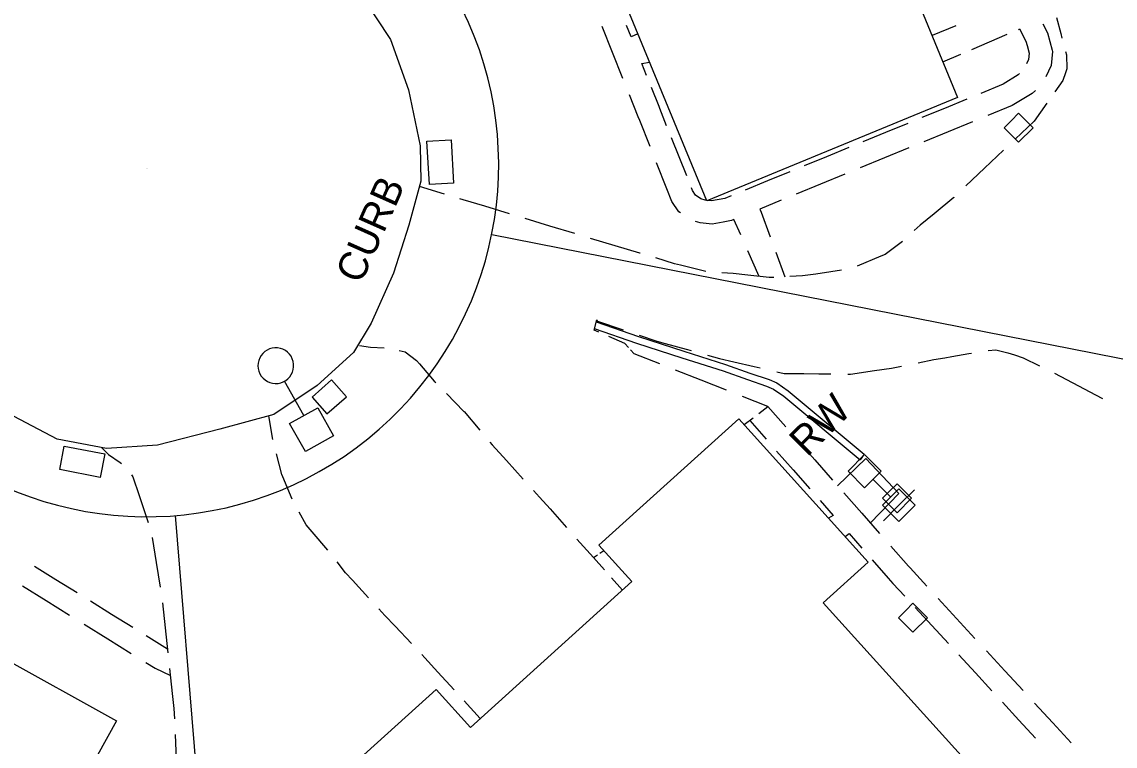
# Model space of a CAD drawing. Extents: x 2443269 to 2494951, y 591171 to 622130.
# Drawn here: x 2462604 to 2462759.4, y 603834 to 603937 of the extents above; entities that cross this region are included whole.
import ezdxf

# ---------------------------------------------------------------- set-up
doc = ezdxf.new("R2010")
doc.units = 0
for name, color, linetype in [('SURVEY - NON-TRANSPORTATION - Buildings', 7, 'Continuous'), ('SURVEY - NON-TRANSPORTATION - Features', 7, 'Continuous'), ('SURVEY - NON-TRANSPORTATION - Features Text', 7, 'Continuous'), ('SURVEY - PROPERTY - Property Lines', 7, 'Continuous'), ('SURVEY - PROPERTY - ROW Lines', 7, 'Continuous'), ('SURVEY - TRANSPORTATION - Features', 7, 'Continuous'), ('SURVEY - TRANSPORTATION - Features Text', 7, 'Continuous'), ('SURVEY - TRANSPORTATION - Roads', 7, 'Continuous'), ('SURVEY - UTILITIES - Cable (Underground) with Text', 7, 'Continuous'), ('SURVEY - UTILITIES - Poles and Miscellaneous with Text', 7, 'Continuous')]:
    doc.layers.add(name, color=color, linetype=linetype)

# ---------------------------------------------------------------- blocks, each defined once
blk = doc.blocks.new('xlp')
at = {"layer": 'SURVEY - UTILITIES - Cable (Underground) with Text'}
for p, q in [((-2.285, -2.285), (-2.285, 2.285)), ((-2.285, 2.285), (-2.285, 2.285)), ((-2.285, 2.285), (2.285, 2.285)), ((2.285, 2.285), (2.285, -2.285)), ((8.454, 1.616), (8.23, 1.297)), ((8.724, 1.896), (8.454, 1.616)), ((8.454, 1.616), (8.454, 1.616)), ((9.033, 2.131), (8.724, 1.896)), ((8.724, 1.896), (8.724, 1.896)), ((9.374, 2.317), (9.033, 2.131)), ((9.033, 2.131), (9.033, 2.131)), ((9.74, 2.449), (9.374, 2.317)), ((9.374, 2.317), (9.374, 2.317)), ((10.122, 2.523), (9.74, 2.449)), ((9.74, 2.449), (9.74, 2.449)), ((10.511, 2.538), (10.122, 2.523)), ((10.122, 2.523), (10.122, 2.523)), ((10.897, 2.493), (10.511, 2.538)), ((10.511, 2.538), (10.511, 2.538)), ((11.272, 2.39), (10.897, 2.493)), ((10.897, 2.493), (10.897, 2.493)), ((11.627, 2.231), (11.272, 2.39)), ((11.272, 2.39), (11.272, 2.39)), ((11.953, 2.02), (11.627, 2.231)), ((11.627, 2.231), (11.627, 2.231)), ((12.244, 1.761), (11.953, 2.02)), ((11.953, 2.02), (11.953, 2.02)), ((12.491, 1.461), (12.244, 1.761)), ((12.244, 1.761), (12.244, 1.761)), ((2.285, 0), (7.873, 0)), ((7.94, 0.578), (7.881, 0.194)), ((7.881, 0.194), (7.881, 0.194)), ((7.881, 0.194), (7.881, -0.194)), ((8.058, 0.949), (7.94, 0.578)), ((7.94, 0.578), (7.94, 0.578)), ((8.23, 1.297), (8.058, 0.949)), ((8.058, 0.949), (8.058, 0.949)), ((8.23, 1.297), (8.23, 1.297)), ((12.69, 1.127), (12.491, 1.461)), ((12.491, 1.461), (12.491, 1.461)), ((12.835, 0.766), (12.69, 1.127)), ((12.69, 1.127), (12.69, 1.127)), ((12.924, 0.387), (12.835, 0.766)), ((12.835, 0.766), (12.835, 0.766)), ((12.953, 0), (12.924, 0.387)), ((12.924, 0.387), (12.924, 0.387)), ((12.924, -0.387), (12.953, 0)), ((7.881, -0.194), (7.881, -0.194)), ((7.881, -0.194), (7.94, -0.578)), ((7.94, -0.578), (7.94, -0.578)), ((7.94, -0.578), (8.058, -0.949)), ((8.058, -0.949), (8.058, -0.949)), ((8.058, -0.949), (8.23, -1.297)), ((8.23, -1.297), (8.23, -1.297)), ((8.23, -1.297), (8.454, -1.616)), ((12.244, -1.761), (12.491, -1.461)), ((12.491, -1.461), (12.69, -1.127)), ((12.491, -1.461), (12.491, -1.461)), ((12.69, -1.127), (12.835, -0.766)), ((12.69, -1.127), (12.69, -1.127)), ((12.835, -0.766), (12.924, -0.387)), ((12.835, -0.766), (12.835, -0.766)), ((12.924, -0.387), (12.924, -0.387)), ((2.285, -2.285), (-2.285, -2.285)), ((-2.285, -2.285), (-2.285, -2.285)), ((2.285, -2.285), (2.285, -2.285)), ((8.454, -1.616), (8.454, -1.616)), ((8.454, -1.616), (8.724, -1.896)), ((8.724, -1.896), (8.724, -1.896)), ((8.724, -1.896), (9.033, -2.131)), ((9.033, -2.131), (9.033, -2.131)), ((9.033, -2.131), (9.374, -2.317)), ((9.374, -2.317), (9.374, -2.317)), ((9.374, -2.317), (9.74, -2.449)), ((9.74, -2.449), (9.74, -2.449)), ((9.74, -2.449), (10.122, -2.523)), ((10.122, -2.523), (10.122, -2.523)), ((10.122, -2.523), (10.511, -2.538)), ((10.511, -2.538), (10.897, -2.493)), ((10.511, -2.538), (10.511, -2.538)), ((10.897, -2.493), (11.272, -2.39)), ((10.897, -2.493), (10.897, -2.493)), ((11.272, -2.39), (11.627, -2.231)), ((11.272, -2.39), (11.272, -2.39)), ((11.627, -2.231), (11.953, -2.02)), ((11.627, -2.231), (11.627, -2.231)), ((11.953, -2.02), (12.244, -1.761)), ((11.953, -2.02), (11.953, -2.02)), ((12.244, -1.761), (12.244, -1.761))]:
    blk.add_line(p, q, dxfattribs=at)

msp = doc.modelspace()

# ---------------------------------------------------------------- linework, layer by layer
at = {"layer": 'SURVEY - NON-TRANSPORTATION - Buildings'}
for points in [[(2462701.311, 603911.526), (2462674.106, 603977.592), (2462709.769, 603992.277), (2462736.974, 603926.211)], [(2462642.764, 603823.924), (2462662.873, 603842.08), (2462667.725, 603836.703), (2462690.668, 603857.418), (2462685.986, 603862.602), (2462705.878, 603880.564), (2462724.283, 603860.181), (2462717.886, 603854.403), (2462751.737, 603816.91), (2462733.283, 603800.246), (2462738.709, 603794.239), (2462725.097, 603781.949), (2462719.664, 603787.966), (2462701.524, 603771.588), (2462667.607, 603809.15), (2462661.268, 603803.429)], [(2462617.45, 603837.612), (2462598.759, 603804), (2462584.772, 603811.778), (2462582.456, 603807.615), (2462551.518, 603824.82), (2462553.936, 603829.167), (2462539.7, 603837.083), (2462558.257, 603870.456), (2462574.645, 603861.342), (2462572.345, 603857.205), (2462598.349, 603842.746), (2462600.678, 603846.936)]]:
    msp.add_lwpolyline(points, close=True, dxfattribs=at)
at = {"layer": 'SURVEY - NON-TRANSPORTATION - Features'}
for points in [[(2462744.616, 603922.956), (2462745.647, 603923.987), (2462747.709, 603921.925), (2462745.647, 603919.862), (2462743.585, 603921.925)], [(2462661.911, 603913.842), (2462661.557, 603919.997), (2462664.992, 603920.194), (2462665.346, 603914.039)], [(2462647.318, 603881.24), (2462650.104, 603883.678), (2462648.011, 603886.07), (2462645.225, 603883.632)], [(2462609.362, 603873.35), (2462610.015, 603876.686), (2462615.77, 603875.561), (2462615.117, 603872.225)], [(2462727.332, 603870.295), (2462728.364, 603871.327), (2462730.426, 603869.264), (2462728.364, 603867.202), (2462726.301, 603869.264)], [(2462729.599, 603853.314), (2462730.631, 603854.345), (2462732.693, 603852.283), (2462730.631, 603850.22), (2462728.568, 603852.283)]]:
    msp.add_lwpolyline(points, close=True, dxfattribs=at)
for points in [[(2462685.307, 603893.396), (2462691.318, 603891.316), (2462697.781, 603889.236), (2462703.676, 603887.352), (2462707.121, 603886.132), (2462709.818, 603885.2), (2462710.786, 603884.787), (2462712.298, 603883.753), (2462723.106, 603874.725)], [(2462685.629, 603894.324), (2462691.629, 603892.251), (2462698.083, 603890.174), (2462703.991, 603888.284), (2462707.446, 603887.06), (2462710.172, 603886.119), (2462711.262, 603885.653), (2462712.892, 603884.541), (2462723.683, 603875.525), (2462723.106, 603874.725)], [(2462719.917, 603871.047), (2462723.916, 603874.931), (2462728.607, 603869.954), (2462724.582, 603865.751)]]:
    msp.add_lwpolyline(points, dxfattribs=at)
at = {"layer": 'SURVEY - PROPERTY - Property Lines'}
for p, q in [((2462670.767, 603906.758), (2462850.952, 603871.249)), ((2462625.776, 603866.795), (2462645.546, 603624.542))]:
    msp.add_line(p, q, dxfattribs=at)
at = {"layer": 'SURVEY - PROPERTY - ROW Lines'}
msp.add_line((2462654.75, 603879.069), (2462654.75, 603879.069), dxfattribs=at)
for start, end in [(311.29837, 101.29837), (161.29837, 311.29837)]:
    msp.add_arc((2462621.752, 603916.632), 50, start, end, dxfattribs=at)
at = {"layer": 'SURVEY - TRANSPORTATION - Features'}
for p, q in [((2462751.029, 603937.598), (2462751.642, 603935.312)), ((2462687.93, 603932.613), (2462686.455, 603936.304)), ((2462690.569, 603934.852), (2462689.922, 603936.472)), ((2462691.534, 603935.269), (2462690.569, 603934.852)), ((2462736.711, 603936.39), (2462733.345, 603935.023)), ((2462745.619, 603935.894), (2462745.77, 603935.958)), ((2462745.77, 603935.958), (2462746.682, 603934.222)), ((2462749.091, 603936.688), (2462749.759, 603935.42)), ((2462749.759, 603935.42), (2462750.409, 603932.964)), ((2462751.642, 603935.312), (2462751.811, 603934.665)), ((2462733.345, 603935.023), (2462733.345, 603935.023)), ((2462738.988, 603933.05), (2462741.514, 603934.133)), ((2462741.514, 603934.133), (2462744.04, 603935.216)), ((2462746.682, 603934.222), (2462746.842, 603933.619)), ((2462689.405, 603928.923), (2462687.93, 603932.613)), ((2462734.884, 603931.289), (2462737.41, 603932.373)), ((2462746.842, 603933.619), (2462747.138, 603932.507)), ((2462747.138, 603932.507), (2462747.046, 603931.634)), ((2462750.461, 603932.766), (2462750.254, 603930.761)), ((2462750.409, 603932.964), (2462750.461, 603932.766)), ((2462752.303, 603932.775), (2462752.43, 603932.29)), ((2462752.43, 603932.29), (2462752.499, 603930.282)), ((2462692.098, 603931.027), (2462693.188, 603931.25)), ((2462692.772, 603929.34), (2462692.098, 603931.027)), ((2462693.188, 603931.25), (2462693.188, 603931.25)), ((2462747.046, 603931.634), (2462746.747, 603930.979)), ((2462750.254, 603930.761), (2462749.524, 603929.166)), ((2462745.605, 603929.449), (2462743.466, 603928.107)), ((2462745.765, 603929.605), (2462745.605, 603929.449)), ((2462752.298, 603929.701), (2462751.934, 603928.648)), ((2462752.499, 603930.282), (2462752.298, 603929.701)), ((2462694.538, 603924.921), (2462693.451, 603927.641)), ((2462743.466, 603928.107), (2462740.275, 603926.798)), ((2462743.466, 603928.107), (2462743.466, 603928.107)), ((2462751.934, 603928.648), (2462750.777, 603927.004)), ((2462691.59, 603923.455), (2462690.326, 603926.617)), ((2462738.281, 603925.98), (2462735.089, 603924.671)), ((2462747.567, 603926.775), (2462744.713, 603925.072)), ((2462748.032, 603927.23), (2462747.567, 603926.775)), ((2462694.638, 603924.672), (2462694.538, 603924.921)), ((2462695.623, 603922.202), (2462694.638, 603924.672)), ((2462735.089, 603924.671), (2462731.898, 603923.362)), ((2462744.713, 603925.072), (2462741.258, 603923.655)), ((2462744.713, 603925.072), (2462744.713, 603925.072)), ((2462749.654, 603925.407), (2462747.856, 603922.851)), ((2462691.801, 603922.927), (2462691.59, 603923.455)), ((2462693.274, 603919.236), (2462691.801, 603922.927)), ((2462747.856, 603922.851), (2462745.175, 603920.312)), ((2462747.856, 603922.851), (2462747.856, 603922.851)), ((2462729.904, 603922.544), (2462726.713, 603921.235)), ((2462735.644, 603921.352), (2462732.189, 603919.935)), ((2462739.099, 603922.769), (2462735.644, 603921.352)), ((2462697.387, 603917.782), (2462696.302, 603920.502)), ((2462726.713, 603921.235), (2462723.521, 603919.926)), ((2462721.527, 603919.107), (2462718.336, 603917.798)), ((2462730.029, 603919.049), (2462726.574, 603917.632)), ((2462743.5, 603918.726), (2462740.819, 603916.187)), ((2462695.669, 603913.239), (2462694.195, 603916.929)), ((2462698.472, 603915.062), (2462697.387, 603917.782)), ((2462718.336, 603917.798), (2462715.145, 603916.489)), ((2462726.574, 603917.632), (2462723.119, 603916.214)), ((2462713.15, 603915.671), (2462709.959, 603914.362)), ((2462720.96, 603915.329), (2462717.505, 603913.911)), ((2462740.819, 603916.187), (2462738.138, 603913.649)), ((2462664.028, 603912.499), (2462660.497, 603913.579)), ((2462709.959, 603914.362), (2462706.768, 603913.053)), ((2462717.505, 603913.911), (2462714.05, 603912.494)), ((2462696.383, 603911.45), (2462695.669, 603913.239)), ((2462699.3, 603912.989), (2462699.151, 603913.363)), ((2462699.743, 603912.336), (2462699.3, 603912.989)), ((2462700.487, 603911.824), (2462699.743, 603912.336)), ((2462704.773, 603912.235), (2462703.9, 603911.877)), ((2462736.422, 603912.024), (2462733.62, 603909.706)), ((2462736.462, 603912.062), (2462736.422, 603912.024)), ((2462666.715, 603911.677), (2462666.234, 603911.824)), ((2462669.767, 603910.751), (2462666.715, 603911.677)), ((2462673.3, 603909.679), (2462669.767, 603910.751)), ((2462697.371, 603909.98), (2462696.383, 603911.45)), ((2462701.101, 603911.614), (2462700.487, 603911.824)), ((2462701.285, 603911.595), (2462701.101, 603911.614)), ((2462701.977, 603911.512), (2462701.432, 603911.575)), ((2462703.9, 603911.877), (2462701.977, 603911.512)), ((2462711.89, 603911.608), (2462708.873, 603910.371)), ((2462679.042, 603907.938), (2462675.508, 603909.01)), ((2462697.6, 603909.824), (2462697.371, 603909.98)), ((2462705.192, 603908.862), (2462704.838, 603908.714)), ((2462706.159, 603906.692), (2462705.192, 603908.862)), ((2462708.873, 603910.371), (2462709.037, 603909.926)), ((2462709.037, 603909.926), (2462710.332, 603906.424)), ((2462733.62, 603909.706), (2462731.632, 603908.061)), ((2462682.575, 603906.867), (2462679.042, 603907.938)), ((2462700.366, 603908.396), (2462699.745, 603908.611)), ((2462702.095, 603908.196), (2462700.366, 603908.396)), ((2462703.644, 603908.488), (2462702.095, 603908.196)), ((2462704.838, 603908.714), (2462703.644, 603908.488)), ((2462731.632, 603908.061), (2462730.822, 603907.299)), ((2462688.323, 603905.147), (2462684.784, 603906.2)), ((2462729.122, 603905.742), (2462726.662, 603903.917)), ((2462691.813, 603904.108), (2462688.323, 603905.147)), ((2462708.788, 603900.794), (2462707.17, 603904.424)), ((2462711.141, 603904.234), (2462712.436, 603900.732)), ((2462691.861, 603904.093), (2462691.813, 603904.108)), ((2462696.724, 603902.595), (2462694.066, 603903.414)), ((2462726.082, 603903.673), (2462722.679, 603902.239)), ((2462726.662, 603903.917), (2462726.082, 603903.673)), ((2462697.608, 603902.373), (2462696.724, 603902.595)), ((2462701.188, 603901.471), (2462697.608, 603902.373)), ((2462705.1, 603901.227), (2462703.489, 603901.321)), ((2462707.164, 603900.984), (2462705.1, 603901.227)), ((2462716.81, 603901.124), (2462714.949, 603900.85)), ((2462718.972, 603901.444), (2462716.81, 603901.124)), ((2462720.462, 603901.668), (2462718.972, 603901.444)), ((2462710.205, 603900.627), (2462707.164, 603900.984)), ((2462710.835, 603900.656), (2462710.205, 603900.627)), ((2462712.436, 603900.732), (2462712.436, 603900.732)), ((2462714.949, 603900.85), (2462713.14, 603900.765)), ((2462685.31, 603893.143), (2462685.691, 603894.6)), ((2462685.691, 603894.6), (2462685.779, 603894.416)), ((2462685.779, 603894.416), (2462685.779, 603894.416)), ((2462685.779, 603894.416), (2462689.435, 603893.193)), ((2462685.998, 603892.848), (2462685.31, 603893.143)), ((2462689.667, 603891.273), (2462687.409, 603892.242)), ((2462691.72, 603892.429), (2462694.234, 603891.588)), ((2462651.951, 603890.984), (2462653.535, 603890.751)), ((2462653.535, 603890.751), (2462655.456, 603890.656)), ((2462657.622, 603890.276), (2462658.453, 603890.059)), ((2462690.182, 603890.711), (2462689.667, 603891.273)), ((2462689.667, 603891.273), (2462689.667, 603891.273)), ((2462691.019, 603889.797), (2462690.504, 603890.359)), ((2462694.234, 603891.588), (2462695.396, 603891.272)), ((2462695.396, 603891.272), (2462698.417, 603890.45)), ((2462698.417, 603890.45), (2462699.114, 603890.254)), ((2462741.314, 603890.248), (2462742.39, 603890.338)), ((2462742.39, 603890.338), (2462744.119, 603889.954)), ((2462658.453, 603890.059), (2462660.084, 603888.855)), ((2462660.084, 603888.855), (2462660.499, 603888.37)), ((2462694.636, 603888.367), (2462691.019, 603889.797)), ((2462691.019, 603889.797), (2462691.019, 603889.797)), ((2462701.433, 603889.602), (2462703.148, 603889.121)), ((2462703.148, 603889.121), (2462705.167, 603888.649)), ((2462705.167, 603888.649), (2462708.063, 603887.973)), ((2462731.348, 603888.517), (2462733.617, 603888.973)), ((2462733.617, 603888.973), (2462735.137, 603889.226)), ((2462735.137, 603889.226), (2462736.176, 603889.4)), ((2462736.176, 603889.4), (2462738.555, 603889.833)), ((2462738.555, 603889.833), (2462738.932, 603889.9)), ((2462744.119, 603889.954), (2462745.068, 603889.626)), ((2462745.068, 603889.626), (2462746.301, 603889.2)), ((2462746.301, 603889.2), (2462748.598, 603888.092)), ((2462660.499, 603888.37), (2462662.604, 603885.909)), ((2462700.514, 603886.045), (2462696.897, 603887.474)), ((2462708.063, 603887.973), (2462708.923, 603887.78)), ((2462711.274, 603887.253), (2462712.338, 603887.015)), ((2462721.734, 603886.913), (2462725.185, 603887.412)), ((2462725.185, 603887.412), (2462727.584, 603887.759)), ((2462727.584, 603887.759), (2462728.986, 603888.041)), ((2462662.604, 603885.909), (2462662.804, 603885.704)), ((2462704.131, 603884.616), (2462700.514, 603886.045)), ((2462712.338, 603887.015), (2462715.102, 603886.983)), ((2462715.102, 603886.983), (2462717.266, 603886.959)), ((2462717.266, 603886.959), (2462718.957, 603886.941)), ((2462721.366, 603886.917), (2462721.734, 603886.913)), ((2462750.767, 603887.045), (2462754.174, 603885.24)), ((2462664.345, 603884.129), (2462666.811, 603881.61)), ((2462754.174, 603885.24), (2462756.554, 603883.98)), ((2462710.008, 603882.293), (2462706.391, 603883.723)), ((2462756.554, 603883.98), (2462757.59, 603883.455)), ((2462639.647, 603877.62), (2462639.087, 603880.971)), ((2462639.087, 603880.971), (2462639.087, 603880.971)), ((2462666.811, 603881.61), (2462666.846, 603881.575)), ((2462666.846, 603881.575), (2462669.087, 603878.918)), ((2462708.722, 603881.316), (2462710.008, 603882.293)), ((2462710.008, 603882.293), (2462710.008, 603882.293)), ((2462710.008, 603882.293), (2462712.548, 603879.411)), ((2462706.632, 603879.728), (2462707.919, 603880.705)), ((2462707.426, 603880.331), (2462709.78, 603877.652)), ((2462615.34, 603876.45), (2462616.318, 603875.459)), ((2462670.507, 603877.234), (2462670.809, 603876.877)), ((2462670.809, 603876.877), (2462672.861, 603874.61)), ((2462714.136, 603877.609), (2462716.675, 603874.726)), ((2462616.318, 603875.459), (2462617.948, 603874.347)), ((2462640.927, 603872.638), (2462640.159, 603875.56)), ((2462711.251, 603875.977), (2462713.605, 603873.298)), ((2462716.675, 603874.726), (2462719.215, 603871.843)), ((2462617.948, 603874.347), (2462618.121, 603874.223)), ((2462672.861, 603874.61), (2462675.227, 603871.998)), ((2462713.605, 603873.298), (2462715.959, 603870.618)), ((2462619.581, 603872.578), (2462619.749, 603872.32)), ((2462619.749, 603872.32), (2462620.635, 603869.662)), ((2462641.072, 603872.29), (2462640.927, 603872.638)), ((2462642.377, 603869.153), (2462641.072, 603872.29)), ((2462676.706, 603870.364), (2462677.568, 603869.413)), ((2462720.802, 603870.041), (2462723.342, 603867.159)), ((2462620.635, 603869.662), (2462620.785, 603869.218)), ((2462620.785, 603869.218), (2462621.932, 603865.828)), ((2462677.568, 603869.413), (2462679.061, 603867.742)), ((2462717.43, 603868.943), (2462719.283, 603866.834)), ((2462644.405, 603865.482), (2462643.382, 603867.285)), ((2462679.061, 603867.742), (2462681.411, 603865.114)), ((2462723.342, 603867.159), (2462725.882, 603864.276)), ((2462645.262, 603864.472), (2462644.405, 603865.482)), ((2462719.283, 603866.834), (2462718.647, 603866.421)), ((2462718.647, 603866.421), (2462718.647, 603866.421)), ((2462647.459, 603861.88), (2462645.262, 603864.472)), ((2462720.986, 603863.835), (2462721.541, 603864.262)), ((2462721.541, 603864.262), (2462723.379, 603862.17)), ((2462622.522, 603863.678), (2462623.082, 603860.143)), ((2462682.879, 603863.471), (2462685.228, 603860.843)), ((2462727.469, 603862.474), (2462730.009, 603859.591)), ((2462685.228, 603860.843), (2462685.783, 603861.218)), ((2462685.228, 603860.843), (2462685.228, 603860.843)), ((2462685.228, 603860.843), (2462686.792, 603859.08)), ((2462686.13, 603861.453), (2462686.685, 603861.828)), ((2462686.685, 603861.828), (2462686.685, 603861.828)), ((2462605.779, 603859.617), (2462608.803, 603857.739)), ((2462623.082, 603860.143), (2462623.642, 603856.609)), ((2462649.989, 603858.671), (2462648.785, 603860.222)), ((2462724.816, 603860.534), (2462727.116, 603857.916)), ((2462730.009, 603859.591), (2462730.218, 603859.354)), ((2462730.218, 603859.354), (2462732.608, 603856.761)), ((2462608.803, 603857.739), (2462611.826, 603855.861)), ((2462650.959, 603857.615), (2462649.989, 603858.671)), ((2462653.258, 603855.112), (2462650.959, 603857.615)), ((2462687.769, 603857.978), (2462689.333, 603856.214)), ((2462727.116, 603857.916), (2462727.781, 603857.159)), ((2462604.079, 603856.811), (2462607.419, 603854.737)), ((2462689.333, 603856.214), (2462689.333, 603856.214)), ((2462727.781, 603857.159), (2462729.459, 603855.338)), ((2462607.419, 603854.737), (2462610.759, 603852.663)), ((2462613.716, 603854.688), (2462616.74, 603852.81)), ((2462734.235, 603854.996), (2462736.839, 603852.171)), ((2462623.974, 603854.397), (2462624.358, 603850.839)), ((2462655.576, 603852.589), (2462654.695, 603853.548)), ((2462730.935, 603853.736), (2462733.297, 603851.174)), ((2462612.847, 603851.366), (2462616.186, 603849.292)), ((2462616.74, 603852.81), (2462619.764, 603850.932)), ((2462657.017, 603851.069), (2462655.576, 603852.589)), ((2462736.839, 603852.171), (2462739.443, 603849.346)), ((2462624.358, 603850.839), (2462624.742, 603847.281)), ((2462659.355, 603848.603), (2462657.017, 603851.069)), ((2462733.297, 603851.174), (2462735.658, 603848.612)), ((2462616.186, 603849.292), (2462619.526, 603847.218)), ((2462621.654, 603849.758), (2462624.677, 603847.881)), ((2462624.677, 603847.881), (2462624.677, 603847.881)), ((2462661.259, 603846.595), (2462660.816, 603847.062)), ((2462737.134, 603847.01), (2462739.495, 603844.448)), ((2462741.07, 603847.58), (2462743.674, 603844.755)), ((2462621.614, 603845.922), (2462622.945, 603845.095)), ((2462663.118, 603844.563), (2462661.259, 603846.595)), ((2462622.945, 603845.095), (2462625.087, 603844.095)), ((2462624.983, 603845.058), (2462625.367, 603841.5)), ((2462625.087, 603844.095), (2462625.087, 603844.095)), ((2462665.412, 603842.056), (2462663.118, 603844.563)), ((2462739.495, 603844.448), (2462741.857, 603841.886)), ((2462743.674, 603844.755), (2462746.278, 603841.93)), ((2462625.367, 603841.5), (2462625.593, 603839.406)), ((2462669.139, 603837.982), (2462666.845, 603840.489)), ((2462625.593, 603839.406), (2462625.656, 603837.935)), ((2462743.333, 603840.285), (2462745.694, 603837.722)), ((2462747.906, 603840.164), (2462750.509, 603837.339)), ((2462745.694, 603837.722), (2462748.056, 603835.16)), ((2462750.509, 603837.339), (2462753.113, 603834.514)), ((2462625.753, 603835.7), (2462625.908, 603832.125))]:
    msp.add_line(p, q, dxfattribs=at)
at = {"layer": 'SURVEY - TRANSPORTATION - Roads'}
for p, q in [((2462621.649, 603916.069), (2462621.649, 603916.069)), ((2462621.771, 603916.176), (2462621.771, 603916.176))]:
    msp.add_line(p, q, dxfattribs=at)
msp.add_lwpolyline([(2462603.335, 603957.657), (2462608.972, 603955.774), (2462616.265, 603955.423), (2462625.658, 603955.046), (2462633.949, 603953.681), (2462641.934, 603949.76), (2462648.086, 603945.134), (2462652.417, 603940.525), (2462656.364, 603934.459), (2462658.929, 603927.316), (2462660.576, 603919.36), (2462660.704, 603914.337), (2462658.991, 603908.061), (2462656.82, 603901.24), (2462653.64, 603894.157), (2462651.131, 603889.987), (2462645.97, 603885.299), (2462639.812, 603881.168), (2462632.125, 603879.062), (2462623.25, 603876.785), (2462616.036, 603876.316), (2462609.024, 603877.667), (2462600.133, 603882.326)], dxfattribs=at)
at = {"layer": 'SURVEY - UTILITIES - Poles and Miscellaneous with Text'}
for p, q in [((2462724.912, 603871.973), (2462727.464, 603869.421)), ((2462727.348, 603869.537), (2462726.42, 603870.465)), ((2462728.624, 603868.261), (2462730.828, 603870.465)), ((2462728.624, 603868.261), (2462726.42, 603866.057))]:
    msp.add_line(p, q, dxfattribs=at)
for points in [[(2462724.941, 603874.301), (2462726.12, 603873.123), (2462723.763, 603870.766), (2462721.406, 603873.123), (2462723.763, 603875.48)], [(2462728.624, 603865.941), (2462726.304, 603868.261), (2462728.624, 603870.581), (2462730.944, 603868.261)]]:
    msp.add_lwpolyline(points, close=True, dxfattribs=at)

# ---------------------------------------------------------------- block references
at = {"layer": 'SURVEY - UTILITIES - Poles and Miscellaneous with Text', "rotation": 119.18501935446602}
msp.add_blockref('xlp', (2462645.153, 603879.019), dxfattribs=at)

# ---------------------------------------------------------------- texts
at = {"layer": 'SURVEY - NON-TRANSPORTATION - Features Text'}
msp.add_text('RW', height=4.101, rotation=45, dxfattribs=at).set_placement((2462715.585, 603875.039))
at = {"layer": 'SURVEY - TRANSPORTATION - Features Text'}
msp.add_text('CURB', height=4.101, rotation=66, dxfattribs=at).set_placement((2462652.177, 603899.574))

doc.saveas('drawing.dxf')
